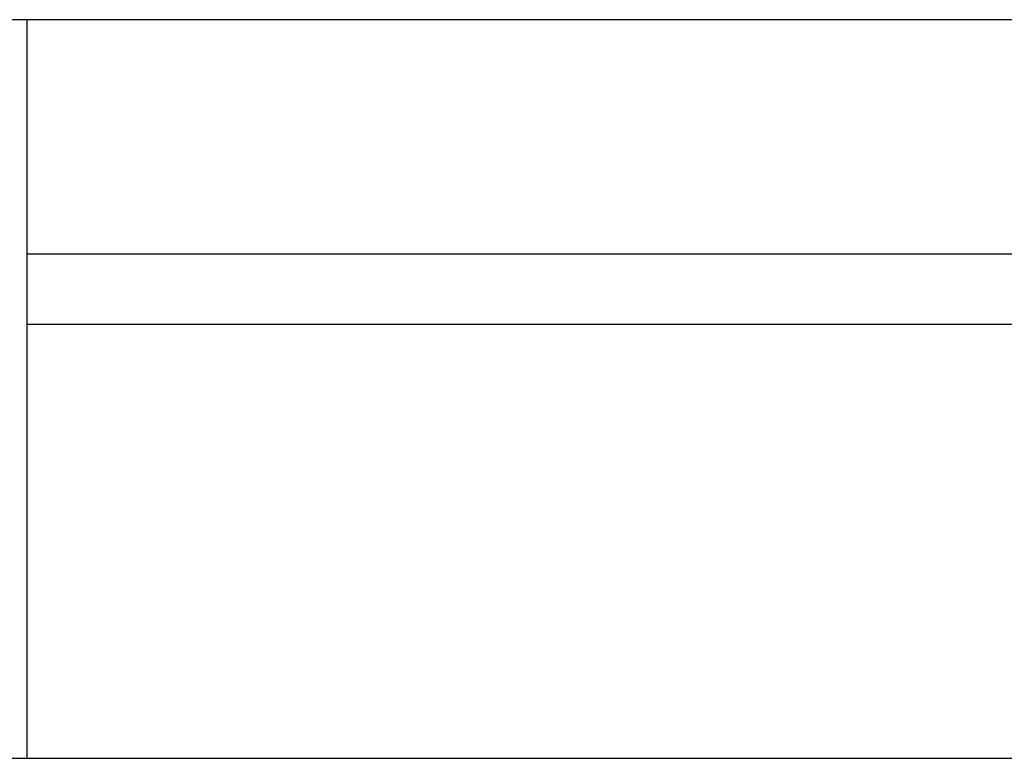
# Model space of a CAD drawing. Header units: inches. Extents: x 18 to 846, y -44 to 561.
# Tile 525 of 642: x 713 to 738, y 190 to 209. Entities that reach past the tile are written whole.
import ezdxf

# ---------------------------------------------------------------- set-up
doc = ezdxf.new("R2010")
doc.units = ezdxf.units.IN
doc.header["$LTSCALE"] = 24
doc.header["$MEASUREMENT"] = 0
doc.layers.add('Visible (ANSI)', color=7, linetype='Continuous', lineweight=30)

msp = doc.modelspace()

# ---------------------------------------------------------------- linework, layer by layer
at = {"layer": 'Visible (ANSI)'}
for p, q in [((750.0008, 208.9565), (673.0008, 208.9565)), ((713.2058, 190.4565), (713.2058, 208.9565)), ((750.0008, 203.0815), (713.2058, 203.0815)), ((713.2058, 201.3315), (750.0008, 201.3315)), ((673.0008, 190.4565), (753.97047, 190.4565))]:
    msp.add_line(p, q, dxfattribs=at)

doc.saveas('drawing.dxf')
